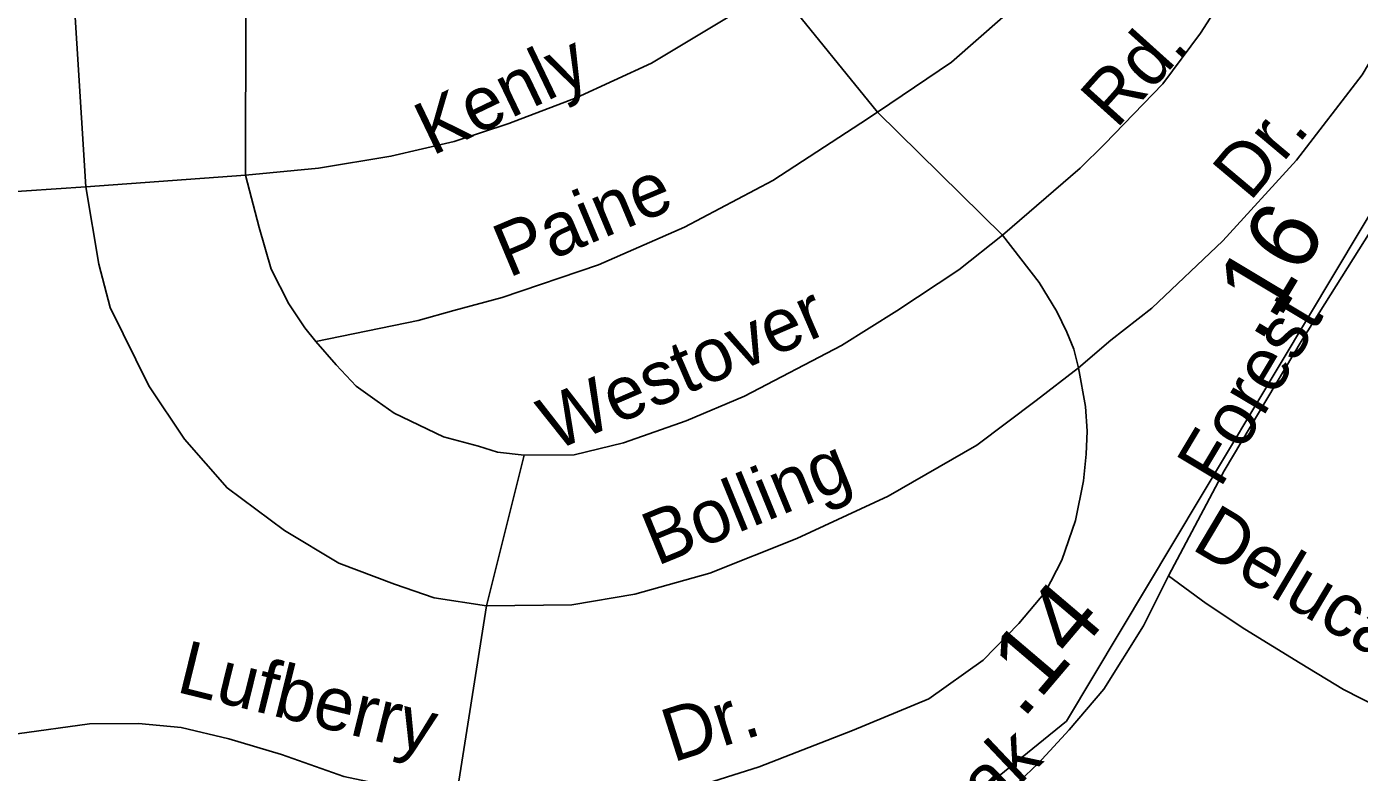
# Model space of a CAD drawing. Extents: x 2206922 to 2357709, y 510027 to 673830.
# Drawn here: x 2313269 to 2315643, y 586380 to 587707 of the extents above; entities that cross this region are included whole.
import ezdxf

# ---------------------------------------------------------------- set-up
doc = ezdxf.new("R2010")
doc.units = 0
for name, color, linetype in [('Exist Boundary Land Use Reservation Military US Department of Defense', 7, 'Continuous'), ('Exist Road Non-System Type 51', 7, 'Continuous'), ('Exist Road Non-System Type 51 Label', 7, 'Continuous'), ('Exist Road Secondary Mileage Hundredths English Label', 7, 'Continuous'), ('Exist Road Secondary Type 51 Attributed', 7, 'Continuous'), ('Exist Road Secondary Type 51 Label', 7, 'Continuous')]:
    doc.layers.add(name, color=color, linetype=linetype)

msp = doc.modelspace()

# ---------------------------------------------------------------- linework, layer by layer
at = {"layer": 'Exist Boundary Land Use Reservation Military US Department of Defense'}
msp.add_lwpolyline([(2316266.1, 588383.9), (2315121, 586471.4), (2314859.6, 586259.1)], dxfattribs=at)
at = {"layer": 'Exist Road Non-System Type 51'}
for p, q in [((2314784.8, 587555.3), (2314600.5, 587782)), ((2313659.7, 587738.8), (2313658.8, 587443.2)), ((2315007, 587336.5), (2314784.8, 587555.3)), ((2313658.8, 587443.2), (2313374.9, 587422.1)), ((2313374.9, 587422.1), (2313075.1, 587402.7)), ((2314155.2, 586944.8), (2314088.2, 586676.5)), ((2314088.2, 586676.5), (2314033.6, 586330.7))]:
    msp.add_line(p, q, dxfattribs=at)
for points in [[(2315392.4, 588540.8), (2315471.1, 588548.1), (2315522.3, 588544.6), (2315557.6, 588537.5), (2315594.6, 588525.2), (2315635.7, 588503.7), (2315711.6, 588447.3), (2315770.9, 588384), (2315803.3, 588336.1), (2315834.4, 588274.6), (2315848.9, 588215.6), (2315855.6, 588158.2), (2315857.4, 588112.3), (2315845, 588039.9), (2315816.8, 587946.4), (2315760.4, 587812.3), (2315647.5, 587621.7), (2315531.1, 587470), (2315399.7, 587326.2), (2315273, 587206.5), (2315200.4, 587149.7), (2315142.8, 587100)], [(2313374.9, 587422.1), (2313351.1, 587800.6), (2313329.9, 588132.3), (2313319.3, 588319.3)], [(2315504.6, 588209.3), (2315465.9, 588198.8), (2315400.6, 588151.1), (2315324.8, 588084.1), (2315263, 588015.2), (2315180.2, 587902.3), (2315113.1, 587824.7), (2315051.4, 587762.9), (2314916.2, 587644.4), (2314784.8, 587555.3)], [(2315504.6, 588209.3), (2315506.4, 588129.9), (2315499.4, 588029.4), (2315487, 587964.1), (2315460.6, 587874.1), (2315420, 587789.4), (2315360, 587695.9), (2315293, 587605.9), (2315189, 587498.2), (2315145.5, 587455.6), (2315007, 587336.5)], [(2314600.5, 587782), (2314518.8, 587724.1), (2314381.9, 587642.6), (2314247.8, 587580.9), (2314127.9, 587535), (2314030.9, 587503.2), (2313918, 587476.8), (2313789.3, 587455.6), (2313658.8, 587443.2)], [(2314784.8, 587555.3), (2314754.8, 587535.9), (2314597.9, 587433.5), (2314440.9, 587350.6), (2314287.5, 587283.5), (2314116.4, 587225.3), (2314030, 587202.4), (2313966.5, 587184.7), (2313784, 587146.8)], [(2313658.8, 587443.2), (2313683.5, 587349.7), (2313704.7, 587275.6), (2313736.4, 587213.8), (2313764.6, 587171.5), (2313784, 587146.8)], [(2314088.2, 586676.5), (2313994.8, 586690.7), (2313924.2, 586715.4), (2313825.5, 586752.4), (2313728.5, 586810.7), (2313626.2, 586886.5), (2313550.3, 586973), (2313486.9, 587068.3), (2313418.1, 587207.7), (2313397.8, 587284.4), (2313374.9, 587422.1)], [(2314155.2, 586944.8), (2314244.3, 586945.6), (2314332.5, 586966.8), (2314443.6, 587005.6), (2314547.6, 587049.7), (2314720.5, 587139.7), (2314819.2, 587201.5), (2314929.4, 587274.7), (2315007, 587336.5)], [(2315007, 587336.5), (2315072.3, 587251.8), (2315104, 587200.6), (2315121.7, 587163.6), (2315134, 587133.6), (2315142.8, 587100)], [(2313784, 587146.8), (2313820.2, 587105.3), (2313856.3, 587067.4), (2313893.4, 587040.9), (2313924, 587019.7), (2314011.5, 586977.4), (2314074.1, 586960.6), (2314107.6, 586950.1), (2314155.2, 586944.8)], [(2315142.8, 587100), (2315155.2, 587031.2), (2315158.1, 586987.4), (2315156.3, 586946.8), (2315151.6, 586898.9), (2315137.5, 586828.3), (2315112.8, 586757.7), (2315084, 586701.5), (2315036.4, 586645.1), (2314972.9, 586579.8), (2314875.9, 586511), (2314740.2, 586454.5), (2314573.6, 586390), (2314410.3, 586338.4), (2314333.7, 586326.6), (2314210.5, 586322.1), (2314110.6, 586319.1), (2314033.6, 586330.7)], [(2315142.8, 587100), (2315067, 587041.8), (2314961.2, 586962.4), (2314803.3, 586871.5), (2314641.2, 586796.6), (2314486.1, 586734.9), (2314352.4, 586697.5), (2314239.9, 586678.3), (2314088.2, 586676.5)], [(2315676, 586496.3), (2315614.3, 586528), (2315537.6, 586574.8), (2315438.8, 586634.8), (2315370, 586680.7), (2315303, 586730.1)], [(2314033.6, 586330.7), (2313834.3, 586373), (2313723.2, 586411.9), (2313629.6, 586439.9), (2313544.4, 586460.3), (2313468.3, 586467.5), (2313381, 586466.6), (2313252.3, 586448.9), (2313141.2, 586415.4)]]:
    msp.add_lwpolyline(points, dxfattribs=at)
at = {"layer": 'Exist Road Secondary Type 51 Attributed'}
msp.add_lwpolyline([(2315743, 587470.3), (2315541.1, 587150), (2315401.8, 586917.1), (2315303, 586730.1), (2315258.6, 586641.3), (2315187.8, 586528.6), (2315126.1, 586456.2), (2315070.6, 586396.3), (2314980.4, 586310.3), (2314901.1, 586234.5), (2314898.8, 586232.2), (2314813.7, 586148.9), (2314769.6, 586105.4), (2314669.7, 586005.4), (2314551.6, 585877.2), (2314460.8, 585760.1), (2314359.9, 585618.8), (2314226.7, 585416.8), (2314139.8, 585281.1), (2314111.7, 585237.1), (2313978.4, 585023.4), (2313960.3, 584994.4)], dxfattribs=at)

# ---------------------------------------------------------------- texts
at = {"layer": 'Exist Road Non-System Type 51 Label'}
for s, rotation, p in [('Rd.', 48.0552, (2315209.9, 587523.9)), ('Kenly', 25.617, (2313991.4, 587476.6)), ('Dr.', 50.0089, (2315447.9, 587394.5)), ('Paine', 22.7531, (2314127.5, 587259.8)), ('Westover', 23.3826, (2314208.8, 586951.1)), ('Bolling', 22.246, (2314391.6, 586747)), ('Lufberry', 346.1635, (2313533.4, 586524)), ('Dr.', 17.6767, (2314420, 586397.5))]:
    msp.add_text(s, height=95, rotation=rotation, dxfattribs=at).set_placement(p)
at = {"layer": 'Exist Road Secondary Mileage Hundredths English Label'}
for s, rotation, p in [('.16', 59.1022, (2315465.8, 587142.9)), ('.14', 49.6397, (2315042.8, 586472.8))]:
    msp.add_text(s, height=125, rotation=rotation, dxfattribs=at).set_placement(p)
at = {"layer": 'Exist Road Secondary Type 51 Label'}
for s, rotation, p in [('Forest', 59.1022, (2315394.9, 586884.2)), ('Deluca', 329.218, (2315341.4, 586778.8)), ('Oak', 43.4595, (2314913.1, 586239.4))]:
    msp.add_text(s, height=95, rotation=rotation, dxfattribs=at).set_placement(p)

doc.saveas('drawing.dxf')
